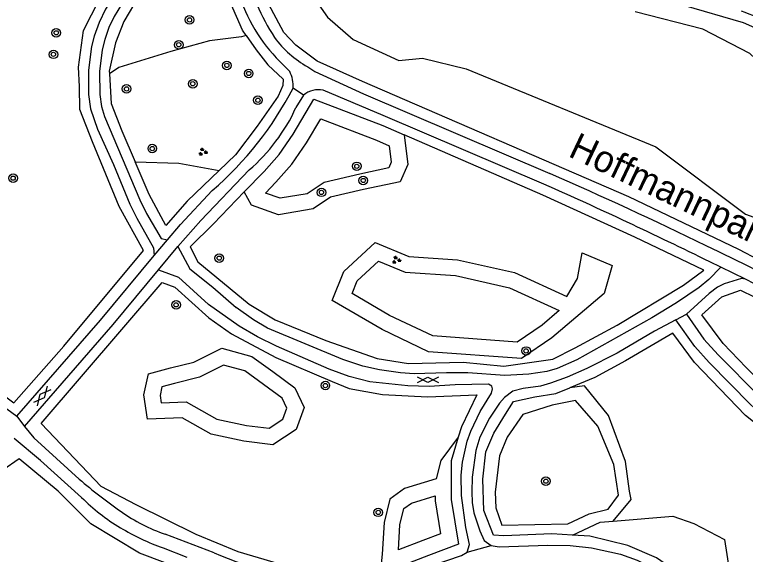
# Model space of a CAD drawing. Extents: x 132999 to 136000, y 398499 to 400501.
# Drawn here: x 133852.9 to 133921.6, y 399097 to 399147.8 of the extents above; entities that cross this region are included whole.
import ezdxf

# ---------------------------------------------------------------- set-up
doc = ezdxf.new("R2010")
doc.units = 0
for name, color, linetype in [('gg-anno-openbare ruimte label', 7, 'Continuous'), ('gg-knt-verharding', 7, 'Continuous'), ('gg-kntw-bovenkant insteek waterloop', 7, 'Continuous'), ('gt-grn-groengrens', 7, 'Continuous'), ('gt-grn-weggrens', 7, 'Continuous'), ('gt-symb-boom', 7, 'Continuous'), ('gt-symb-gesloten verharding', 7, 'Continuous'), ('gt-symb-groenvak', 7, 'Continuous')]:
    doc.layers.add(name, color=color, linetype=linetype)

# ---------------------------------------------------------------- blocks, each defined once
blk = doc.blocks.new('gt0-BOOM')
at = {"layer": 'gt-symb-boom'}
for radius in [0.4, 0.2]:
    blk.add_circle((0, 0), radius, dxfattribs=at)
blk = doc.blocks.new('gt0-GRVAK')
at = {"layer": 'gt-symb-groenvak'}
for p, q in [((-0.11, 0.189), (-0.228, 0.24)), ((-0.182, 0.153), (0.088, 0.153)), ((-0.091, 0.211), (-0.156, 0.322)), ((-0.047, 0.214), (-0.047, 0.393)), ((-0.004, 0.211), (0.061, 0.322)), ((0.015, 0.189), (0.133, 0.24)), ((0.262, -0.052), (0.197, 0.059)), ((0.305, -0.049), (0.305, 0.13)), ((0.349, -0.052), (0.414, 0.059)), ((-0.245, -0.228), (-0.363, -0.177)), ((-0.318, -0.264), (-0.047, -0.264)), ((-0.226, -0.206), (-0.291, -0.095)), ((-0.183, -0.203), (-0.183, -0.024)), ((-0.139, -0.206), (-0.074, -0.095)), ((-0.12, -0.228), (-0.002, -0.177)), ((0.243, -0.074), (0.125, -0.023)), ((0.17, -0.11), (0.441, -0.11)), ((0.368, -0.074), (0.486, -0.023))]:
    blk.add_line(p, q, dxfattribs=at)
blk = doc.blocks.new('gt0-GESVH1')
at = {"layer": 'gt-symb-gesloten verharding'}
for p, q in [((-0.992, -0.261), (0.008, 0.239)), ((0.008, -0.261), (-0.992, 0.239)), ((0.008, 0.239), (1.008, -0.261)), ((1.008, 0.239), (0.008, -0.261))]:
    blk.add_line(p, q, dxfattribs=at)

msp = doc.modelspace()

# ---------------------------------------------------------------- linework, layer by layer
at = {"layer": 'gg-knt-verharding'}
for p, q in [((133878.74, 399142.431), (133877.804, 399143.369)), ((133880.04, 399140.202), (133879.331, 399139.034)), ((133866.013, 399125.136), (133867.244, 399126.591)), ((133919.264, 399124.038), (133918.237, 399124.533)), ((133921.579, 399122.902), (133919.264, 399124.038)), ((133871.626, 399097.192), (133867.033, 399098.941)), ((133866.835, 399097.647), (133869.065, 399096.792))]:
    msp.add_line(p, q, dxfattribs=at)
for points in [[(133872.522, 399153.861), (133871.895, 399153.862), (133871.234, 399153.66), (133869.198, 399152.697), (133867.62, 399151.835), (133865.941, 399151.228), (133864.567, 399150.62), (133863.753, 399149.91), (133863.285, 399149.309), (133862.241, 399147.601), (133861.75, 399146.566), (133861.355, 399145.44), (133861.115, 399144.468), (133860.862, 399142.413), (133860.878, 399140.268), (133861.039, 399139.137), (133861.323, 399138.182), (133864.663, 399130.36), (133865.289, 399129.09), (133866.653, 399126.739), (133867.244, 399126.591)], [(133863.654, 399151.842), (133863.297, 399151.029), (133862.482, 399149.963), (133861.419, 399148.269), (133860.816, 399147.036), (133860.356, 399145.739), (133860.113, 399144.768), (133859.827, 399142.542), (133859.833, 399140.245), (133860.018, 399138.905), (133860.669, 399137.016), (133862.167, 399133.669), (133863.708, 399129.95), (133864.354, 399128.635), (133865.948, 399125.861), (133866.013, 399125.136)], [(133880.433, 399142.862), (133881.095, 399142.415), (133885.668, 399140.307), (133903.185, 399132.848)], [(133902.64, 399131.845), (133887.512, 399138.294), (133881.889, 399140.662)], [(133874.921, 399133.167), (133870.373, 399128.43), (133868.209, 399125.981)], [(133867.244, 399126.591), (133868.47, 399128.039), (133871.452, 399131.237)], [(133868.209, 399125.981), (133869.363, 399123.876), (133871.51, 399122.154), (133873.714, 399120.254)], [(133853.09, 399110.024), (133860.942, 399119.062), (133866.013, 399125.136)], [(133919.264, 399124.038), (133918.153, 399122.873), (133917.244, 399122.13), (133915.115, 399120.684), (133912.787, 399119.259), (133905.728, 399115.33), (133903.872, 399114.499), (133902.909, 399114.236), (133901.223, 399113.965), (133898.965, 399113.862), (133895.479, 399114.093), (133893.479, 399114.119), (133890.428, 399114.023), (133889.159, 399114.093), (133887.176, 399114.384), (133885.625, 399114.747), (133883.721, 399115.356), (133876.659, 399118.317), (133875.338, 399119.078), (133873.714, 399120.254)], [(133853.813, 399109.065), (133862.132, 399118.641), (133866.39, 399123.784)], [(133866.39, 399123.784), (133868.271, 399123.097), (133871.106, 399120.532)], [(133921.579, 399122.902), (133921.205, 399122.969), (133919.592, 399122.479), (133918.965, 399122.16), (133918.169, 399121.565), (133916.04, 399119.605)], [(133895.436, 399097.24), (133895.644, 399097.989), (133895.301, 399099.559), (133894.884, 399102.578), (133894.857, 399104.477), (133894.97, 399105.707), (133895.41, 399107.689), (133895.753, 399108.629), (133896.661, 399110.466), (133897.698, 399112.182), (133897.8, 399112.588), (133897.75, 399112.842), (133897.428, 399113.052), (133894.304, 399112.983), (133891.85, 399112.836), (133889.851, 399112.887), (133886.269, 399113.265), (133884.332, 399113.753), (133882.459, 399114.462), (133877.5, 399116.6), (133875.704, 399117.48), (133873.982, 399118.48), (133871.106, 399120.532)], [(133915.032, 399119.086), (133913.042, 399118.02), (133909.533, 399115.958), (133906.664, 399114.517), (133904.835, 399113.702), (133903.264, 399113.124), (133902.302, 399112.859), (133900.695, 399112.619), (133899.717, 399112.375), (133898.918, 399111.773), (133898.475, 399111.27), (133897.519, 399109.853), (133896.622, 399108.065), (133896.247, 399106.814), (133895.893, 399104.291), (133895.848, 399102.938)], [(133921.501, 399089.721), (133922.687, 399090.457), (133925.369, 399092.662), (133926.675, 399094.18), (133927.655, 399095.762), (133929.6, 399099.569), (133930.399, 399101.404), (133931.64, 399103.48), (133931.896, 399104.444), (133931.638, 399104.778), (133929.891, 399105.798), (133927.159, 399107.039), (133926.214, 399107.655), (133923.095, 399110.196), (133922.06, 399111.131), (133918.165, 399115.091), (133916.819, 399116.564), (133915.032, 399119.086)], [(133916.04, 399119.605), (133917.687, 399117.282), (133919.032, 399115.809), (133922.867, 399111.915), (133923.862, 399111.019), (133926.916, 399108.54), (133927.734, 399108.011), (133930.426, 399106.786), (133933.779, 399104.849), (133938.198, 399103.316), (133939.723, 399103.008), (133941.298, 399103.056), (133944.604, 399103.712), (133945.571, 399104.066), (133946.013, 399104.374)], [(133841.409, 399118.73), (133846.851, 399114.575), (133853.09, 399110.024)], [(133853.813, 399109.065), (133854.691, 399107.991), (133858.947, 399104.115)], [(133859.181, 399102.404), (133855.323, 399105.858), (133852.84, 399107.944)], [(133895.848, 399102.938), (133895.887, 399101.931), (133896.05, 399100.949), (133896.605, 399099.266), (133897.012, 399098.355), (133897.673, 399097.896)], [(133897.673, 399097.896), (133898.436, 399097.743), (133902.997, 399097.924), (133905.122, 399097.877), (133907.108, 399097.647), (133909.84, 399097.07), (133911.418, 399096.494), (133912.314, 399096.045), (133913.534, 399095.298), (133918.12, 399092.019), (133920.435, 399090.231), (133921.501, 399089.721)], [(133871.626, 399097.192), (133872.23, 399096.934), (133873.674, 399096.362), (133876.409, 399095.487), (133880.812, 399094.396), (133882.788, 399094.085), (133884.57, 399093.991), (133886.57, 399094.155), (133888.665, 399094.688), (133892.031, 399095.983), (133894.875, 399096.935), (133895.436, 399097.24)]]:
    msp.add_lwpolyline(points, dxfattribs=at)
for centre, radius, start, end in [((133903.199, 399161.545), 30.407, 198.32879, 211.61843), ((133889.078, 399154.559), 15.885, 197.21479, 224.78541), ((133900.058, 399089.854), 61.951, 64.32502, 70.04454), ((133885.659, 399151.976), 10.506, 217.33699, 240.16934), ((133876.133, 399141.088), 2.932, 355.39603, 27.25177), ((133850.417, 399155.685), 32.252, 310.70829, 332.62025), ((133881.456, 399138.456), 2.248, 78.8957, 129.0455), ((133863.894, 399146.047), 16.956, 310.56951, 335.56891), ((133731.194, 398741.601), 427.382, 64.09551, 66.26982), ((133717.486, 398716.608), 454.646, 63.79694, 65.96793), ((133811.299, 398902.262), 247.875, 59.74225, 64.5274), ((133798.367, 398874.617), 277.176, 60.43424, 63.60702), ((133891.861, 399142.689), 50.708, 229.52635, 235.17426), ((133871.824, 399114.81), 17.713, 224.45702, 239.4472), ((133872.56, 399114.778), 16.774, 234.85003, 250.76164), ((133874.837, 399119.654), 23.417, 239.12348, 250.01743)]:
    msp.add_arc(centre, radius, start, end, dxfattribs=at)
at = {"layer": 'gg-kntw-bovenkant insteek waterloop'}
msp.add_lwpolyline([(133880.678, 399149.882), (133882.287, 399147.527), (133884.691, 399145.427), (133888.984, 399143.453), (133891.236, 399143.682), (133895.334, 399142.676), (133913.153, 399135.353), (133921.592, 399129.022), (133926.83, 399127.149), (133934.096, 399125.029), (133935.977, 399125.983), (133936.348, 399127.318), (133935.47, 399129.107), (133933.236, 399132.589), (133925.642, 399140.705), (133922, 399144.125), (133917.568, 399146.386), (133911.206, 399148.039)], dxfattribs=at)
at = {"layer": 'gt-grn-groengrens'}
for points in [[(133852.917, 399152.412), (133850.992, 399147.295), (133846.263, 399133.713), (133841.31, 399119.937), (133842.074, 399119.349), (133844.578, 399117.514), (133844.854, 399117.219), (133852.806, 399111.287), (133857.495, 399116.623), (133864.995, 399125.606), (133862.707, 399129.729), (133860.205, 399135.8), (133859.016, 399138.85), (133858.97, 399141.017), (133858.884, 399142.837), (133859.353, 399146.272), (133860.853, 399149.253), (133862.585, 399151.923), (133861.683, 399155.659)], [(133893.327, 399155.195), (133921.379, 399147.034), (133927.943, 399144.124), (133930.484, 399141.704), (133938.209, 399133.409), (133939.575, 399131.271), (133940.319, 399129.269), (133940.432, 399127.513), (133940.195, 399125.14), (133938.133, 399118.705), (133937.613, 399117.569), (133936.813, 399117.218), (133930.527, 399120.69), (133920.971, 399125.693), (133910.634, 399130.637), (133885.584, 399141.466), (133881.335, 399143.403), (133879.313, 399144.889), (133878.189, 399146.07), (133876.054, 399150.095)], [(133874.652, 399145.797), (133874.301, 399146.295), (133872.842, 399149.698), (133871.87, 399152.82), (133871.626, 399152.789), (133870.469, 399152.17), (133868.955, 399151.436), (133864.554, 399149.542), (133863.134, 399147.127), (133862.364, 399145.116), (133861.769, 399142.436), (133861.784, 399142.207)], [(133874.652, 399145.797), (133874.201, 399145.689), (133871.198, 399145.313), (133867.57, 399144.313), (133862.69, 399142.811), (133861.784, 399142.207)], [(133874.652, 399145.797), (133875.602, 399144.452), (133876.675, 399143.052), (133878.118, 399141.69), (133878.092, 399141.111), (133877.648, 399140.112), (133875.695, 399137.272), (133873.646, 399134.599), (133872.119, 399133.133)], [(133861.784, 399142.207), (133861.968, 399139.418), (133862.972, 399136.833), (133864.216, 399133.924)], [(133874.472, 399131.099), (133876.335, 399133.025), (133877.759, 399134.633), (133879.051, 399136.517), (133881.02, 399139.82), (133887.481, 399137.341), (133889.486, 399136.467)], [(133876.462, 399130.999), (133877.436, 399132.006), (133878.944, 399133.708), (133880.315, 399135.708), (133881.662, 399137.967), (133886.913, 399135.952), (133888.104, 399135.433), (133888.294, 399133.908), (133888.05, 399133.359), (133885.339, 399132.788), (133881.977, 399131.997), (133880.389, 399130.938), (133877.828, 399130.511), (133876.462, 399130.999)], [(133874.472, 399131.099), (133871.571, 399128.098), (133869.381, 399125.951), (133870.09, 399124.534), (133874.929, 399120.57), (133877.386, 399119.085), (133882.133, 399117.134), (133886.973, 399115.45), (133889.919, 399114.993), (133895.061, 399115.095), (133898.871, 399114.729), (133903.49, 399115.389), (133905.592, 399116.44), (133909.539, 399118.573), (133915.775, 399122.358), (133917.658, 399123.758), (133911.174, 399126.864), (133902.525, 399130.786), (133889.486, 399136.467)], [(133889.486, 399136.467), (133889.835, 399133.68), (133889.109, 399132.049), (133885.666, 399131.324), (133882.584, 399130.599), (133880.953, 399129.511), (133877.69, 399128.967), (133875.153, 399129.874), (133874.472, 399131.099)], [(133864.216, 399133.924), (133868.321, 399133.803), (133872.119, 399133.133)], [(133872.119, 399133.133), (133869.111, 399130.245), (133867.086, 399127.948), (133865.519, 399130.875), (133864.216, 399133.924)], [(133882.73, 399120.9), (133883.822, 399123.631), (133886.772, 399126.363), (133889.941, 399125.052), (133894.53, 399124.724), (133899.883, 399123.522), (133904.788, 399121.283), (133905.784, 399122.976), (133906.22, 399125.379), (133909.061, 399124.177), (133908.297, 399121.555), (133903.38, 399117.403), (133900.539, 399115.437), (133891.798, 399116.092), (133887.428, 399118.168), (133882.73, 399120.9)], [(133884.604, 399121.545), (133885.089, 399122.76), (133887.086, 399124.609), (133889.592, 399123.573), (133894.311, 399123.236), (133899.402, 399122.093), (133904.079, 399119.957), (133902.467, 399118.596), (133900.122, 399116.972), (133892.189, 399117.567), (133888.128, 399119.496), (133884.604, 399121.545)], [(133887.235, 399095.286), (133885.35, 399094.978), (133883.17, 399095.02), (133879.092, 399095.765), (133873.902, 399097.273), (133869.956, 399098.914), (133864.295, 399101.699), (133861.019, 399103.409), (133855.372, 399109.338), (133866.753, 399122.601), (133867.943, 399122.167), (133871.145, 399119.282), (133873.261, 399117.771), (133877.442, 399115.532), (133882.723, 399113.278), (133884.327, 399112.636), (133887.472, 399112.081), (133891.7, 399111.842), (133896.339, 399112.035), (133894.881, 399109.023), (133894.591, 399108.058)], [(133930.387, 399107.885), (133927.577, 399109.315), (133924.448, 399111.831), (133921.665, 399114.615), (133919.479, 399116.871), (133917.477, 399119.547), (133919.355, 399121.239), (133921.111, 399121.873), (133928.826, 399118.118), (133935.165, 399114.496), (133936.628, 399113.341)], [(133919.367, 399092.308), (133921.379, 399090.793), (133924.611, 399093.339), (133925.79, 399094.56), (133926.777, 399096.147), (133929.025, 399100.689), (133930.222, 399103.152), (133930.835, 399104.027), (133926.408, 399106.284), (133921.594, 399110.109), (133916.808, 399115.072), (133914.751, 399117.818), (133910.322, 399115.225), (133907.412, 399113.675), (133905.074, 399112.701)], [(133865.03, 399112.05), (133865.467, 399114.016), (133867.543, 399114.563), (133869.728, 399115.109), (133872.35, 399116.42), (133875.191, 399115.655), (133877.157, 399114.235), (133879.233, 399112.705), (133880.107, 399110.848), (133879.343, 399108.772), (133877.157, 399107.352), (133874.426, 399107.679), (133871.367, 399108.335), (133868.635, 399109.865), (133865.357, 399109.755), (133865.03, 399112.05)], [(133866.553, 399111.991), (133866.652, 399111.299), (133869.003, 399111.378), (133871.902, 399109.754), (133874.673, 399109.16), (133876.796, 399108.906), (133878.107, 399109.758), (133878.483, 399110.777), (133878.038, 399111.723), (133876.273, 399113.023), (133874.535, 399114.278), (133872.511, 399114.823), (133870.251, 399113.694), (133867.915, 399113.11), (133866.733, 399112.798), (133866.553, 399111.991)], [(133909.16, 399100.172), (133910.845, 399102.194), (133910.685, 399102.997), (133910.323, 399105.77), (133908.715, 399110.11), (133906.465, 399112.883), (133905.074, 399112.701)], [(133905.333, 399098.863), (133903.375, 399098.98), (133898.863, 399098.797), (133897.89, 399098.837), (133896.979, 399101.157), (133896.893, 399104.113), (133897.193, 399106.683), (133897.944, 399108.437), (133899.024, 399110.236), (133899.781, 399111.401), (133901.789, 399111.857), (133903.751, 399112.149), (133905.074, 399112.701)], [(133898.066, 399102.877), (133898.106, 399101.43), (133898.669, 399099.782), (133904.898, 399099.903), (133906.907, 399100.867), (133908.675, 399101.309), (133909.64, 399102.595), (133909.198, 399105.489), (133907.711, 399109.106), (133905.621, 399111.517), (133903.411, 399111.075), (133900.647, 399110.189), (133899.191, 399108.061), (133898.468, 399106.293), (133898.066, 399102.877)], [(133894.591, 399108.058), (133893.922, 399105.829), (133893.922, 399102.21), (133894.612, 399097.991), (133891.773, 399096.951), (133887.646, 399095.354), (133887.235, 399095.286)], [(133894.591, 399108.058), (133892.961, 399105.858), (133892.508, 399104.136), (133889.517, 399103.229), (133888.158, 399102.232), (133887.614, 399100.057), (133887.433, 399097.067), (133887.235, 399095.286)], [(133876.724, 399082.012), (133878.713, 399088.439), (133880.703, 399092.265), (133873.51, 399093.795), (133864.634, 399097.162), (133860.043, 399099.917), (133856.982, 399102.977), (133853.31, 399106.038), (133851.779, 399104.967), (133846.729, 399099.304), (133841.067, 399091.806), (133876.724, 399082.012)], [(133888.96, 399097.471), (133889.103, 399099.828), (133889.482, 399101.343), (133890.198, 399101.868), (133892.422, 399102.542), (133892.422, 399102.088), (133892.931, 399098.973), (133891.245, 399098.355), (133888.96, 399097.471)], [(133909.16, 399100.172), (133914.759, 399100.646), (133916.725, 399099.952), (133919.617, 399098.449), (133920.057, 399095.635), (133919.683, 399094.048), (133919.367, 399092.308)], [(133905.333, 399098.863), (133907.935, 399100.068), (133909.16, 399100.172)], [(133919.367, 399092.308), (133916.877, 399094.183), (133913.223, 399096.714), (133910.538, 399097.88), (133906.946, 399098.767), (133905.333, 399098.863)]]:
    msp.add_lwpolyline(points, dxfattribs=at)
at = {"layer": 'gt-grn-weggrens'}
for p, q in [((133880.04, 399140.202), (133879.056, 399140.853)), ((133866.39, 399123.784), (133868.209, 399125.981)), ((133915.032, 399119.086), (133916.04, 399119.605)), ((133853.09, 399110.024), (133853.813, 399109.065)), ((133895.436, 399097.24), (133897.673, 399097.896))]:
    msp.add_line(p, q, dxfattribs=at)

# ---------------------------------------------------------------- block references
at = {"layer": 'gt-symb-boom'}
for p in [(133869.321, 399147.271), (133856.792, 399146.054), (133868.312, 399144.934), (133856.526, 399144.031), (133872.829, 399142.989), (133874.886, 399142.234), (133869.625, 399141.269), (133863.399, 399140.786), (133875.75, 399139.719), (133865.821, 399135.177), (133885.049, 399133.511), (133852.735, 399132.397), (133885.65, 399132.179), (133881.728, 399131.059), (133872.114, 399124.883), (133868.062, 399120.493), (133900.962, 399116.163), (133882.095, 399112.909), (133902.825, 399103.923), (133887.064, 399100.993)]:
    msp.add_blockref('gt0-BOOM', p, dxfattribs=at)
at = {"layer": 'gt-symb-gesloten verharding'}
msp.add_blockref('gt0-GESVH1', (133891.731, 399113.457), dxfattribs=at)
at = {"layer": 'gt-symb-gesloten verharding', "rotation": 50.06974550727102}
msp.add_blockref('gt0-GESVH1', (133855.46, 399111.928), dxfattribs=at)
at = {"layer": 'gt-symb-groenvak'}
for p in [(133870.564, 399134.866), (133888.753, 399124.704)]:
    msp.add_blockref('gt0-GRVAK', p, dxfattribs=at)

# ---------------------------------------------------------------- texts
at = {"layer": 'gg-anno-openbare ruimte label'}
msp.add_text('Hoffmannpark', height=2.5, rotation=334.6, dxfattribs=at).set_placement((133904.825, 399134.496))

doc.saveas('drawing.dxf')
